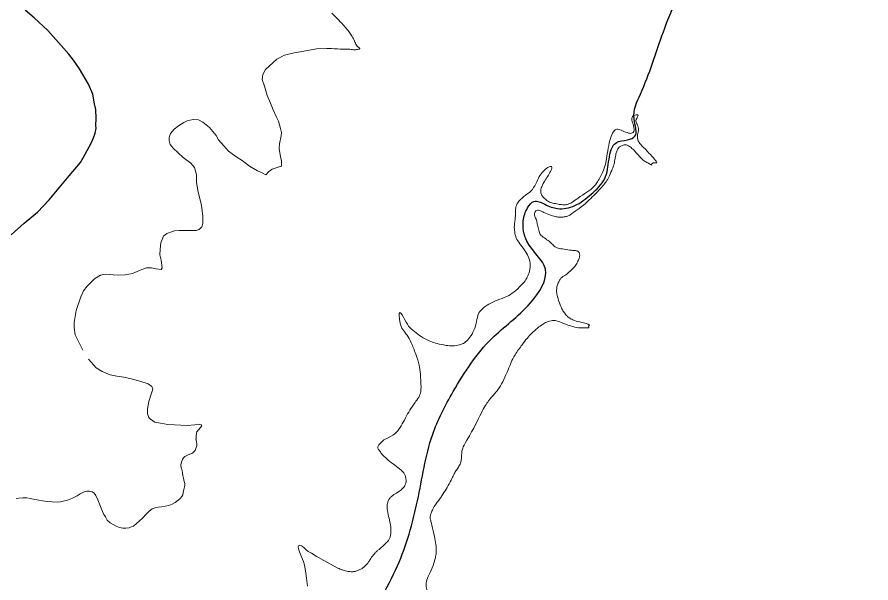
# Model space of a CAD drawing. Extents: x 553962 to 842807, y 8883888 to 9032388.
# Drawn here: x 712073 to 714024, y 8965075 to 8966368 of the extents above; entities that cross this region are included whole.
import ezdxf

# ---------------------------------------------------------------- set-up
doc = ezdxf.new("R2010")
doc.units = 0
doc.header["$LTSCALE"] = 160
doc.layers.add('21', color=7, linetype='Continuous', lineweight=25)
doc.layers.add('8', color=7, linetype='Continuous', lineweight=13)

msp = doc.modelspace()

# ---------------------------------------------------------------- linework, layer by layer
at = {"layer": '21'}
msp.add_lwpolyline([(712059.2, 8965870.5), (712089.4, 8965897), (712119.3, 8965922.3), (712146.4, 8965950.7), (712192.1, 8966005.7), (712217.5, 8966036.2), (712228.7, 8966055.3), (712241.9, 8966080.2), (712247.9, 8966092.2), (712251.6, 8966102.6), (712253.4, 8966114.4), (712253.2, 8966120.2), (712253.4, 8966136.1), (712252.7, 8966157.1), (712250.2, 8966169.6), (712246, 8966192.4), (712235.8, 8966214.5), (712215.5, 8966249.6), (712202.1, 8966269.7), (712191.2, 8966283.1), (712173.9, 8966303.2), (712143.5, 8966337.1), (712111.7, 8966366.2), (712091.6, 8966383.7)], dxfattribs=at)
msp.add_spline([(712788.8, 8964939.7), (712810, 8964936.4), (712849.2, 8964965.8), (712942.3, 8965114.4), (712988, 8965263.1), (713022.3, 8965413.3), (713069.7, 8965512.9), (713157.9, 8965633.8), (713246.1, 8965715.4), (713280.3, 8965792.2), (713237.9, 8965855.9), (713229.7, 8965902.9), (713239.5, 8965932.3), (713254.2, 8965947.1), (713278.7, 8965940.5), (713308.1, 8965930.7), (713347.3, 8965937.3), (713384.8, 8965963.4), (713415.9, 8965999.3), (713425.7, 8966043.5), (713442, 8966081), (713468.1, 8966087.6), (713484.5, 8966095.8), (713482.8, 8966135), (713497.5, 8966192.2), (713549.8, 8966334.3), (713585.7, 8966420.9), (713746.6, 8966711.8), (713820.1, 8966850.6), (713901.8, 8966907.8), (713934.4, 8966981.3), (713967.1, 8967103.9), (714024.2, 8967177.4)], degree=3, dxfattribs=at)
at = {"layer": '8'}
for points in [[(712791.5, 8966296.7), (712780.8, 8966296), (712756.9, 8966295.5), (712737.2, 8966291.7), (712706.3, 8966286.6), (712683.8, 8966281), (712666.8, 8966272), (712640.7, 8966248.6), (712634.8, 8966236.6), (712633.1, 8966225.9), (712638, 8966210.6), (712644.8, 8966188.6), (712651.7, 8966171.1), (712658.4, 8966156.6), (712665, 8966141.2), (712670.6, 8966130.3), (712675.2, 8966113.7), (712677.4, 8966104.2), (712676.2, 8966096.6), (712672.4, 8966078.7), (712672.2, 8966067.7), (712673.9, 8966053.1), (712677, 8966038.7), (712677, 8966027.3), (712674.1, 8966026.6), (712656.1, 8966020.7), (712647.1, 8966014.4), (712641.7, 8966007.6), (712631.7, 8966013.2), (712622.2, 8966017.1), (712604.1, 8966027.5), (712587.2, 8966040.5), (712572.8, 8966049.8), (712556, 8966061.7), (712545.5, 8966073.7), (712533.1, 8966088), (712528.2, 8966097.8), (712520.1, 8966106.8), (712512.6, 8966115.6), (712497.5, 8966127.8), (712487.2, 8966133.1), (712475.5, 8966134.1), (712461.9, 8966130.9), (712453.8, 8966127.5), (712441.6, 8966120), (712431.6, 8966111.9), (712423.3, 8966102.2), (712420.4, 8966093.2), (712420.2, 8966086.3), (712422.9, 8966077.3), (712429.7, 8966068.3), (712452.6, 8966047.3), (712469.9, 8966034.7), (712478.2, 8966024.4), (712482.8, 8966007.9), (712483.3, 8965990.3), (712486.7, 8965967.9), (712494.1, 8965938.5), (712497.5, 8965912.6), (712497.7, 8965896.5), (712494.8, 8965888.7), (712489.2, 8965882.9), (712481.9, 8965880.9), (712468.2, 8965880.9), (712443.3, 8965880.7), (712433, 8965879.8), (712415.2, 8965874), (712407.7, 8965867.4), (712401.1, 8965852.1), (712399.6, 8965838.2), (712399.4, 8965825), (712402.1, 8965812.8), (712404.7, 8965795.5), (712402.3, 8965791.1), (712390.8, 8965793.3), (712379.9, 8965795), (712368.9, 8965795), (712357.9, 8965791.1), (712337, 8965782.6), (712320.1, 8965779.4), (712305.3, 8965778.8), (712292.2, 8965779.3), (712274.4, 8965780.8), (712263.9, 8965778.8), (712250, 8965769.8), (712232.7, 8965753), (712224.9, 8965742.5), (712218.6, 8965729.1), (712208.3, 8965697.7), (712203.2, 8965670.2), (712203.2, 8965659.2), (712205.7, 8965642), (712212.8, 8965628.8), (712222.8, 8965607.1)], [(712236, 8965586.6), (712253.5, 8965566.7), (712267.4, 8965558.1), (712285.8, 8965550.9), (712301.1, 8965547.5), (712316.7, 8965545.6), (712336.5, 8965541.2), (712353.3, 8965536.3), (712372.1, 8965530), (712381.1, 8965523.9), (712383.5, 8965518.3), (712380.4, 8965508.8), (712374, 8965490), (712370.9, 8965473), (712370.9, 8965461.8), (712374, 8965453.7), (712377.9, 8965449.8), (712387.7, 8965443), (712400.4, 8965440.3), (712417.7, 8965437.6), (712432.5, 8965436.2), (712461.3, 8965435.2), (712479.3, 8965436.9), (712487.6, 8965437.9), (712493.7, 8965436.4), (712495.2, 8965434.5), (712492.3, 8965430.3), (712483.5, 8965420.6), (712482.5, 8965412), (712482.5, 8965404)], [(712481.6, 8965404.9), (712482.7, 8965397.8), (712483.4, 8965392.6), (712483.4, 8965388.4), (712482.5, 8965384.6), (712479.6, 8965378.1), (712477, 8965374.8), (712474.9, 8965372.7), (712472.1, 8965371.1), (712467.6, 8965369.2), (712462, 8965367.1), (712456.1, 8965364.3), (712453.3, 8965361.2), (712451.2, 8965357.5), (712449.6, 8965353.5), (712447.9, 8965349.3), (712447.2, 8965343.7), (712447.7, 8965338.7)], [(712447.7, 8965338.7), (712449.8, 8965332.4), (712450.7, 8965326.3), (712451.9, 8965320.5), (712453.1, 8965314.4), (712455, 8965307.1), (712455.9, 8965302.4), (712455.9, 8965298.7), (712455.2, 8965294.7), (712454, 8965288.6), (712452.8, 8965282.1), (712451.7, 8965276.7), (712449.6, 8965272.9), (712445.6, 8965268), (712440.7, 8965264.2), (712434.3, 8965259.1), (712427.3, 8965255.1), (712420, 8965252.3), (712411.1, 8965250.6), (712403.1, 8965249.2), (712395.6, 8965248.8), (712388.1, 8965247.1), (712381.8, 8965244.8), (712374.6, 8965239.2), (712368, 8965232.4), (712359.3, 8965223.5), (712352.3, 8965217.2), (712345.5, 8965210.8), (712338.7, 8965205.4), (712333.7, 8965203.3), (712328.8, 8965201.5), (712321.8, 8965200.3), (712314.5, 8965200.3), (712306.8, 8965201.9), (712299.7, 8965204.7), (712292.4, 8965208.5), (712285.4, 8965212.9), (712278.8, 8965219), (712274.6, 8965226.5), (712270.8, 8965231.9), (712267.8, 8965238.2), (712263.6, 8965249.7), (712257.7, 8965265), (712252.8, 8965275.5), (712249.3, 8965280.4), (712244.8, 8965283.7), (712238.2, 8965285.1), (712232.6, 8965285.1), (712228.6, 8965284.4), (712223.2, 8965282.1), (712217.1, 8965279), (712210.6, 8965274.1), (712205.6, 8965272.2), (712199.3, 8965268.7), (712188.5, 8965264.5), (712178.6, 8965261.9), (712171.8, 8965260.3), (712165.8, 8965259.8), (712153.4, 8965260.8), (712141.7, 8965261.5), (712131.1, 8965263.1), (712122.4, 8965264.5), (712113.2, 8965265.9), (712103.2, 8965268.2), (712094.9, 8965269.7), (712086, 8965269.9), (712076.6, 8965269.2), (712070.8, 8965268.5)], [(712804.3, 8965110), (712773.9, 8965126.3), (712756.7, 8965136.3), (712745.4, 8965143.4), (712738.5, 8965147.4), (712732.6, 8965151.6), (712728.9, 8965155.3), (712725.5, 8965158.4), (712722.7, 8965160.4), (712719, 8965161.5), (712717.3, 8965161.2), (712715.9, 8965160.1), (712715, 8965157.8), (712715.9, 8965153.3), (712718.4, 8965146.5), (712722.7, 8965135.2), (712727.2, 8965124.7), (712729.8, 8965116.3), (712732.3, 8965103.2), (712734.6, 8965086), (712736.3, 8965067.6)]]:
    msp.add_lwpolyline(points, dxfattribs=at)
for points in [[(712792, 8966377.2), (712797.4, 8966371.4), (712809.2, 8966360.3), (712820.6, 8966347.5), (712829.9, 8966337.4), (712835.2, 8966328.6), (712842.2, 8966318.3), (712846, 8966307.9), (712851.3, 8966299.6), (712858.9, 8966296.3), (712851.1, 8966293.8), (712842.2, 8966293.3), (712830.9, 8966295.1), (712818.6, 8966295.1), (712801.2, 8966295.1), (712791.5, 8966296.7)], [(713492.8, 8966108.4), (713493.3, 8966110.3), (713493.3, 8966113.7), (713491.4, 8966120.3), (713490.4, 8966122.3), (713486.8, 8966130), (713486.8, 8966132.7), (713488.2, 8966135.1), (713494.3, 8966145.4), (713487.2, 8966144.6), (713483.1, 8966143.8), (713478.9, 8966141.3), (713477.7, 8966136.7), (713477.7, 8966133.1), (713479.3, 8966126.4), (713482.3, 8966120.1), (713483.1, 8966111.9), (713482.7, 8966106.4), (713478.7, 8966103), (713471.8, 8966101.6), (713455.4, 8966109.1), (713445.1, 8966112.7), (713437.6, 8966110.5), (713430.1, 8966096.3), (713424.9, 8966076.3), (713420.6, 8966048.2), (713417.8, 8966031.4), (713412.2, 8966014.9), (713397.2, 8965986.4), (713385.3, 8965974.9), (713365.1, 8965961.5), (713344.8, 8965947.6), (713335.9, 8965941.5), (713328.5, 8965939.4), (713320.8, 8965939), (713308.5, 8965940.7), (713304.1, 8965942), (713294.7, 8965943), (713285, 8965947.7), (713278.7, 8965953.4), (713271, 8965960.4), (713269.6, 8965968.8), (713269.6, 8965976.8), (713276.3, 8965990.2), (713295.1, 8966018.6), (713295.7, 8966028.6), (713286.7, 8966025.6), (713274.7, 8966015.9), (713265.6, 8966004.6), (713259.2, 8965987.4), (713247.8, 8965969), (713235.4, 8965962.3), (713218, 8965947.2), (713212, 8965934.2), (713212.3, 8965923.8), (713212, 8965912), (713208.7, 8965890.6), (713209.7, 8965878.2), (713213, 8965862.5), (713221.1, 8965850.8), (713233.1, 8965836.1), (713241.5, 8965820.7), (713246.8, 8965806), (713244.5, 8965787), (713239.1, 8965773.6), (713233, 8965763.7), (713217.9, 8965747.3), (713199.2, 8965732.6), (713188.2, 8965728.2), (713163.7, 8965718.9), (713146.7, 8965710.5), (713130.9, 8965697.8), (713125.2, 8965687.1), (713122.6, 8965668.1), (713115.2, 8965646.7), (713105.3, 8965632.8), (713095.6, 8965623.5), (713085.2, 8965618.8), (713068.2, 8965616.4), (713055.1, 8965617.4), (713030, 8965622.5), (713020.7, 8965626.1), (713000, 8965634.5), (712984.9, 8965647.5), (712969.5, 8965657.9), (712960.2, 8965673.8), (712944.5, 8965704.3), (712946.7, 8965668.6), (712953.8, 8965653.5), (712964.5, 8965642.5), (712973.2, 8965625.5), (712984.5, 8965598.1), (712992.9, 8965571.3), (712994.6, 8965555.3), (712996.9, 8965520.5), (712993.9, 8965504.5), (712988.9, 8965496.1), (712967.8, 8965468), (712948.1, 8965426.9), (712935, 8965412.5), (712911.3, 8965402.6)], [(713238.3, 8965634.1), (713241.3, 8965637.9), (713247, 8965644.5), (713262.9, 8965658.5), (713274, 8965666.6), (713282.5, 8965671.1), (713296.9, 8965675.9), (713308.2, 8965673.7), (713325.4, 8965666.6), (713349.3, 8965658.8), (713363.5, 8965657.5), (713373.4, 8965659), (713381.1, 8965656.9), (713377.4, 8965662.4), (713382.7, 8965664.4), (713378.6, 8965666), (713368.9, 8965669.5), (713349.1, 8965673.5), (713336.8, 8965679.2), (713330.9, 8965684), (713326, 8965689.3), (713319.9, 8965697.5), (713316.1, 8965704.4), (713308.2, 8965726.6), (713305.8, 8965739), (713305.8, 8965747.1), (713307.6, 8965756.8), (713311.6, 8965765.8), (713316.1, 8965771.9), (713319.1, 8965774.5), (713323.6, 8965777.3), (713334.3, 8965784.6), (713344.4, 8965794.7), (713350.7, 8965802.4), (713356.1, 8965813.3), (713359, 8965821.2), (713359, 8965827.7), (713355.7, 8965833.3), (713349.9, 8965834.9), (713337.3, 8965835.3), (713317.5, 8965838.4), (713306.6, 8965840.8), (713301.1, 8965844), (713293, 8965852.7), (713284.7, 8965859.1), (713270.9, 8965868), (713267.9, 8965872.3), (713264, 8965884), (713261.6, 8965896.5), (713260.2, 8965903.4), (713255.6, 8965913.5), (713255.3, 8965919.8), (713256.4, 8965923.6), (713259.8, 8965926.8), (713264.7, 8965927.2), (713270.3, 8965925), (713278.2, 8965921), (713298, 8965913.1), (713306.9, 8965911.3), (713316, 8965910.5), (713324.5, 8965911.7), (713332.8, 8965913.7), (713339.1, 8965917.8), (713346.1, 8965923.1), (713368, 8965938.5), (713384.8, 8965954.7), (713396.7, 8965966), (713408.8, 8965979.3), (713417.3, 8965989.4), (713424.4, 8965999.7), (713432.5, 8966019), (713436, 8966029.5), (713437.8, 8966033.1), (713440.3, 8966051.2), (713442.7, 8966060.1), (713445.3, 8966067.4), (713451.2, 8966073.1), (713457.9, 8966075.7), (713463.3, 8966076.9), (713468, 8966075.5), (713476.1, 8966070.2), (713484.4, 8966062.8), (713489.6, 8966055.5), (713500.4, 8966044.4), (713507.8, 8966037.7), (713516.1, 8966034.5), (713525.5, 8966028.2), (713521.4, 8966033.2), (713524.6, 8966033.5), (713528.7, 8966036.5), (713537.4, 8966033.2), (713531.3, 8966040.7), (713529.3, 8966044.6), (713518.6, 8966056.1), (713498.5, 8966076.1), (713493.1, 8966082.9), (713490.4, 8966091.8), (713490.4, 8966096.9), (713490.8, 8966102.3), (713492.5, 8966106.5), (713492.8, 8966108.4)], [(713100.6, 8965401.5), (713117.2, 8965429.1), (713135.1, 8965468.4), (713150.8, 8965492.7), (713164.2, 8965507.7), (713175.7, 8965521), (713184.8, 8965538.6), (713195.6, 8965563.6), (713202.1, 8965579.6), (713208.9, 8965594.8), (713228.8, 8965621.9), (713235.2, 8965630.4), (713238.3, 8965634.1)], [(712783.7, 8964871.7), (712794.7, 8964869.4), (712805.2, 8964866.6), (712818.9, 8964862), (712830.1, 8964856.4), (712839.9, 8964852.9), (712847.6, 8964852.2), (712864.1, 8964850.8), (712864.1, 8964859.2), (712865.5, 8964865.5), (712870.1, 8964872.2), (712873.3, 8964877.1), (712876.8, 8964881), (712879.6, 8964884.8), (712882.4, 8964888.3), (712889.8, 8964894.6), (712895, 8964898.8), (712899.2, 8964902.3), (712913.6, 8964912.2), (712924.1, 8964915.7), (712948.3, 8964926.9), (712970.8, 8964936), (712991.9, 8964945.5), (713007.7, 8964958.1), (713017.7, 8964967.8), (713023.3, 8964975.9), (713030, 8964982.2), (713035.6, 8964986.4), (713048.2, 8964994.8), (713062.2, 8965001.1), (713073.8, 8965003.2), (713066.5, 8965009.2), (713053.1, 8965019.3), (713037, 8965030.6), (713025.1, 8965039.7), (713020.1, 8965044.6), (713013.1, 8965052.7), (713009.6, 8965059), (713007.9, 8965066.3), (713006.8, 8965071.9), (713009.6, 8965085.2), (713019.4, 8965103.7), (713027.9, 8965126.9), (713030, 8965138.8), (713031.4, 8965152.1), (713029.6, 8965166.8), (713025.8, 8965186.1), (713019, 8965216.2), (713016.9, 8965221.8), (713016.9, 8965227), (713018.3, 8965232.6), (713021.5, 8965241.1), (713027.5, 8965252.6), (713038.7, 8965266.7), (713048.5, 8965281.7), (713058.3, 8965297.5), (713067.5, 8965314.9), (713072.1, 8965324.7), (713076.7, 8965333.5), (713083, 8965341.5), (713087.9, 8965352.4), (713088.6, 8965360.5), (713088.9, 8965375.2), (713090.9, 8965382.5), (713094.6, 8965391.5), (713100.6, 8965401.5)], [(712911.3, 8965402.6), (712895.7, 8965387.9), (712897.8, 8965382.6), (712900.4, 8965378.4), (712905.5, 8965370.9), (712913.1, 8965362.6), (712929, 8965349.9), (712944.3, 8965338.3), (712955.9, 8965328.2), (712958, 8965325.1), (712961.2, 8965316.6), (712961.7, 8965314.5), (712962.2, 8965306.6), (712960.1, 8965299.7), (712957.9, 8965295.1), (712951.4, 8965288.3), (712934.7, 8965277.6), (712929.4, 8965273.9), (712923.8, 8965268.2), (712920.7, 8965263.1), (712918.9, 8965255.4), (712917.8, 8965245.9), (712922, 8965227.1), (712926.3, 8965210.5), (712927.4, 8965197.3), (712926.5, 8965185.1), (712924.9, 8965178.2), (712922, 8965172.4), (712917.8, 8965167.9), (712910.5, 8965161), (712900.9, 8965152.7), (712896.2, 8965149.1), (712891.6, 8965144.2), (712885.2, 8965136.8), (712880.8, 8965131), (712878.1, 8965126.7), (712874.6, 8965120.1), (712871.3, 8965117.3), (712866.5, 8965112.6), (712861.8, 8965108.5), (712854.9, 8965105), (712847.4, 8965102.1), (712839.7, 8965100.7), (712833.1, 8965101.2), (712826, 8965101.8), (712819.8, 8965104.1), (712816.4, 8965104.9), (712813.9, 8965106), (712808.8, 8965108.3), (712805.3, 8965109.6), (712804.3, 8965110)]]:
    msp.add_open_spline(points, degree=3, dxfattribs=at)

doc.saveas('drawing.dxf')
